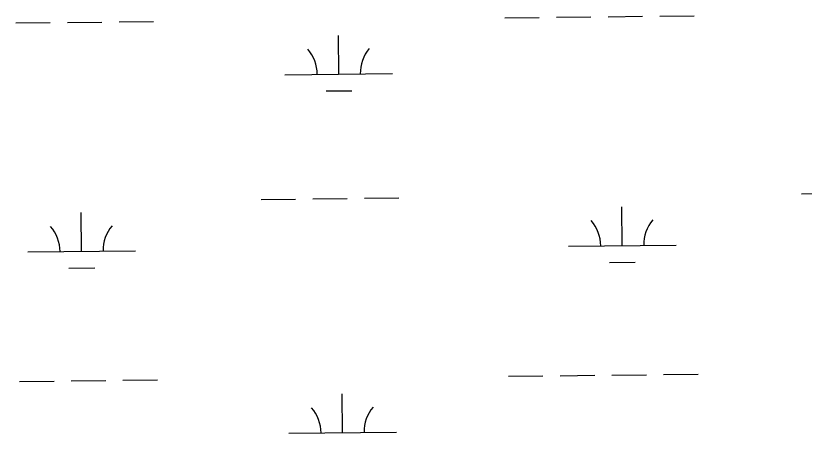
# Model space of a CAD drawing. Extents: x 3734862 to 3772949, y 391520 to 417239.
# Drawn here: x 3757947 to 3758679, y 413688 to 414075 of the extents above; entities that cross this region are included whole.
import ezdxf

# ---------------------------------------------------------------- set-up
doc = ezdxf.new("R2010")
doc.units = 0
doc.layers.add('V-WETL-SWMP', color=7, linetype='Continuous')

msp = doc.modelspace()

# ---------------------------------------------------------------- linework, layer by layer
at = {"layer": 'V-WETL-SWMP'}
for p, q in [((3758544.68, 414074.77), (3758576.68, 414075.11)), ((3757946.81, 414068.46), (3757978.81, 414068.79)), ((3757994.8, 414068.96), (3758026.8, 414069.3)), ((3758042.8, 414069.47), (3758074.8, 414069.81)), ((3758400.69, 414073.25), (3758432.69, 414073.59)), ((3758448.69, 414073.76), (3758480.69, 414074.1)), ((3758496.68, 414074.26), (3758528.68, 414074.6)), ((3758246.64, 414020.88), (3758246.26, 414056.88)), ((3758196.65, 414020.35), (3758296.64, 414021.41)), ((3758234.81, 414005.32), (3758258.8, 414005.57)), ((3758676.34, 413909.98), (3758708.34, 413910.32)), ((3758174.46, 413904.68), (3758206.46, 413905.02)), ((3758222.45, 413905.18), (3758254.45, 413905.52)), ((3758270.45, 413905.69), (3758302.45, 413906.03)), ((3758007.89, 413856.49), (3758007.51, 413892.48)), ((3758509.77, 413861.79), (3758509.39, 413897.78)), ((3757957.9, 413855.96), (3758057.89, 413857.01)), ((3758459.78, 413861.26), (3758559.77, 413862.31)), ((3757996.06, 413840.93), (3758020.06, 413841.18)), ((3758497.94, 413846.23), (3758521.94, 413846.48)), ((3758404.2, 413740.59), (3758436.2, 413740.93)), ((3758452.2, 413741.1), (3758484.2, 413741.44)), ((3758500.2, 413741.61), (3758532.2, 413741.95)), ((3758548.2, 413742.11), (3758580.19, 413742.45)), ((3757950.32, 413735.8), (3757982.32, 413736.14)), ((3757998.32, 413736.31), (3758030.32, 413736.64)), ((3758046.32, 413736.81), (3758078.31, 413737.15)), ((3758250.16, 413688.22), (3758249.78, 413724.22)), ((3758200.16, 413687.69), (3758300.15, 413688.75))]:
    msp.add_line(p, q, dxfattribs=at)
for centre, start, end in [((3758191.4, 414020.77), 359.83336, 41.37702), ((3758301.88, 414021.94), 139.83336, 181.37702), ((3758454.53, 413861.68), 359.83336, 41.37702), ((3758565.01, 413862.85), 139.83336, 181.37702), ((3757952.65, 413856.38), 359.83336, 41.37702), ((3758063.13, 413857.54), 139.83336, 181.37702), ((3758194.91, 413688.11), 359.83336, 41.37702), ((3758305.39, 413689.28), 139.83336, 181.37702)]:
    msp.add_arc(centre, 35.25, start, end, dxfattribs=at)

doc.saveas('drawing.dxf')
